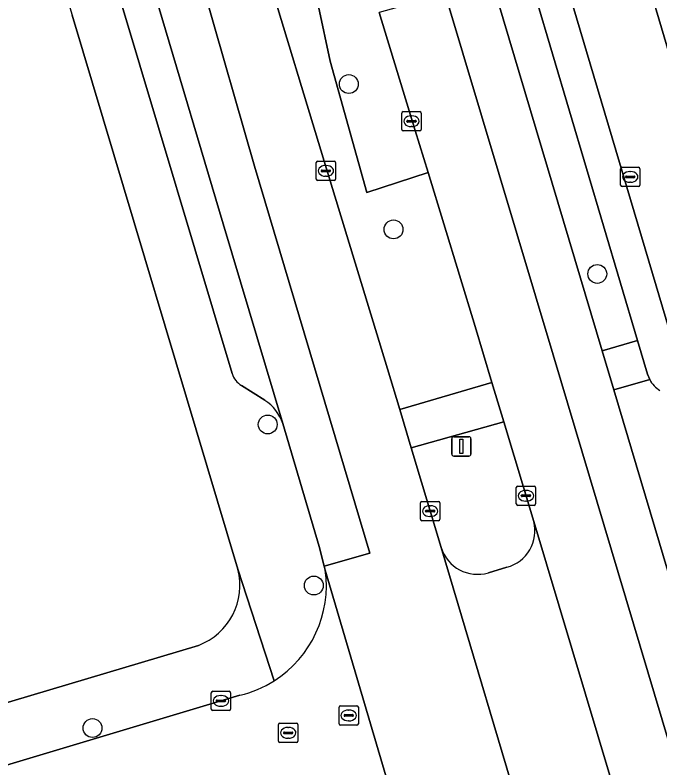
# Model space of a CAD drawing. Extents: x 157767 to 159172, y 387839 to 389425.
# Drawn here: x 158418.4 to 158451.86, y 388568.56 to 388607.63 of the extents above; entities that cross this region are included whole.
import ezdxf

# ---------------------------------------------------------------- set-up
doc = ezdxf.new("R2010")
doc.units = 0
for name, color, linetype in [('IMGEO_Berm_groen', 7, 'Continuous'), ('IMGEO_Boom', 7, 'Continuous'), ('IMGEO_Erf', 7, 'Continuous'), ('IMGEO_Fietspad_gesloten', 7, 'Continuous'), ('IMGEO_Kolk', 7, 'Continuous'), ('IMGEO_Lichtmast', 7, 'Continuous'), ('IMGEO_Parkeervlak_open', 7, 'Continuous'), ('IMGEO_Rijbaan_lokaal_gesloten', 7, 'Continuous'), ('IMGEO_Rijbaan_lokaal_open', 7, 'Continuous'), ('IMGEO_Rioolput', 7, 'Continuous'), ('IMGEO_Verkeerseiland_groen', 7, 'Continuous'), ('IMGEO_Voetpad_open', 7, 'Continuous')]:
    doc.layers.add(name, color=color, linetype=linetype)

msp = doc.modelspace()

# ---------------------------------------------------------------- linework, layer by layer
at = {"layer": 'IMGEO_Berm_groen'}
for points in [[(158438.354, 388626.755), (158435.879, 388628.037), (158433.507, 388619.912), (158433.151, 388614.208), (158433.537, 388610.926), (158434.752, 388605.238), (158436.647, 388598.426), (158439.836, 388599.449), (158439.165, 388601.642), (158437.291, 388607.766)], [(158431.155, 388610.859), (158431.255, 388610.529), (158431.44, 388609.92), (158434.448, 388600.038), (158437.726, 388589.268), (158438.357, 388587.164), (158443.147, 388588.568), (158442.281, 388591.458), (158439.836, 388599.449), (158436.647, 388598.426), (158434.752, 388605.238), (158433.537, 388610.926), (158433.151, 388614.208), (158433.507, 388619.912)], [(158445.315, 388608.996), (158443.426, 388608.434), (158448.856, 388590.207), (158450.695, 388590.745), (158445.4, 388608.602)], [(158451.327, 388588.719), (158449.46, 388588.182), (158461.451, 388547.937), (158461.929, 388548.082), (158463.173, 388548.458)]]:
    msp.add_lwpolyline(points, dxfattribs=at)
msp.add_arc((158452.626, 388589.39), 1.462, 207.3386, 238.4192, dxfattribs=at)
at = {"layer": 'IMGEO_Boom'}
for centre in [(158435.718, 388604.045), (158438.04, 388596.504), (158448.61, 388594.191), (158431.51, 388586.382), (158433.902, 388578.026), (158422.424, 388570.631)]:
    msp.add_circle(centre, 0.489, dxfattribs=at)
at = {"layer": 'IMGEO_Erf'}
for points in [[(158429.963, 388578.876), (158421.36, 388607.626)], [(158413.471, 388570.601), (158427.913, 388574.921)]]:
    msp.add_lwpolyline(points, dxfattribs=at)
for centre, radius, start, end in [((158454.625, 388618.199), 34.905, 166.8672, 197.6326), ((158426.726, 388578.045), 3.342, 290.8043, 14.3974)]:
    msp.add_arc(centre, radius, start, end, dxfattribs=at)
at = {"layer": 'IMGEO_Fietspad_gesloten'}
msp.add_lwpolyline([(158461.451, 388547.937), (158449.46, 388588.182), (158448.856, 388590.207), (158443.426, 388608.434), (158443.008, 388609.836), (158440.347, 388609.975), (158440.721, 388608.723), (158446.314, 388589.997), (158457.626, 388552.124), (158464.894, 388527.789), (158480.215, 388476.493), (158481.169, 388473.225), (158483.509, 388473.88), (158483.314, 388474.527), (158482.304, 388477.869), (158482.235, 388478.121), (158482.138, 388478.473), (158478.961, 388489.074), (158475.727, 388500), (158473.946, 388505.996), (158469.275, 388521.601), (158469.167, 388521.961), (158464.441, 388537.75), (158463.799, 388539.895)], close=True, dxfattribs=at)
at = {"layer": 'IMGEO_Kolk'}
for p, q in [((158438.47, 388601.689), (158438.47, 388602.541)), ((158438.545, 388602.615), (158439.397, 388602.615)), ((158439.471, 388602.541), (158439.471, 388601.689)), ((158438.729, 388602.109), (158438.729, 388602.121)), ((158438.772, 388602.158), (158439.17, 388602.158)), ((158438.958, 388602.395), (158438.983, 388602.395)), ((158439.213, 388602.121), (158439.213, 388602.109)), ((158439.167, 388602.072), (158438.769, 388602.072)), ((158438.981, 388601.835), (158438.956, 388601.835)), ((158439.397, 388601.615), (158438.545, 388601.615)), ((158434.029, 388599.115), (158434.029, 388599.967)), ((158434.104, 388600.041), (158434.956, 388600.041)), ((158434.517, 388599.821), (158434.542, 388599.821)), ((158435.03, 388599.967), (158435.03, 388599.115)), ((158434.288, 388599.535), (158434.288, 388599.547)), ((158434.726, 388599.498), (158434.328, 388599.498)), ((158434.331, 388599.584), (158434.729, 388599.584)), ((158434.772, 388599.547), (158434.772, 388599.535)), ((158449.817, 388598.803), (158449.817, 388599.655)), ((158449.892, 388599.729), (158450.744, 388599.729)), ((158450.305, 388599.509), (158450.33, 388599.509)), ((158450.818, 388599.655), (158450.818, 388598.803)), ((158434.956, 388599.041), (158434.104, 388599.041)), ((158434.54, 388599.261), (158434.515, 388599.261)), ((158450.076, 388599.223), (158450.076, 388599.235)), ((158450.514, 388599.186), (158450.116, 388599.186)), ((158450.119, 388599.272), (158450.517, 388599.272)), ((158450.56, 388599.235), (158450.56, 388599.223)), ((158450.744, 388598.729), (158449.892, 388598.729)), ((158450.328, 388598.949), (158450.303, 388598.949)), ((158444.409, 388582.259), (158444.409, 388583.111)), ((158444.484, 388583.185), (158445.336, 388583.185)), ((158445.41, 388583.111), (158445.41, 388582.259)), ((158444.668, 388582.679), (158444.668, 388582.691)), ((158445.106, 388582.642), (158444.708, 388582.642)), ((158444.711, 388582.728), (158445.109, 388582.728)), ((158444.897, 388582.965), (158444.922, 388582.965)), ((158445.152, 388582.691), (158445.152, 388582.679)), ((158439.438, 388581.461), (158439.438, 388582.313)), ((158439.513, 388582.387), (158440.365, 388582.387)), ((158440.439, 388582.313), (158440.439, 388581.461)), ((158444.92, 388582.405), (158444.895, 388582.405)), ((158439.697, 388581.881), (158439.697, 388581.893)), ((158440.135, 388581.844), (158439.737, 388581.844)), ((158439.74, 388581.93), (158440.138, 388581.93)), ((158439.926, 388582.167), (158439.951, 388582.167)), ((158440.181, 388581.893), (158440.181, 388581.881)), ((158445.336, 388582.185), (158444.484, 388582.185)), ((158439.949, 388581.607), (158439.924, 388581.607)), ((158440.365, 388581.387), (158439.513, 388581.387)), ((158428.585, 388571.613), (158428.585, 388572.465)), ((158428.66, 388572.539), (158429.512, 388572.539)), ((158429.586, 388572.465), (158429.586, 388571.613)), ((158428.844, 388572.033), (158428.844, 388572.045)), ((158428.887, 388572.082), (158429.285, 388572.082)), ((158429.073, 388572.319), (158429.098, 388572.319)), ((158429.328, 388572.045), (158429.328, 388572.033)), ((158429.282, 388571.996), (158428.884, 388571.996)), ((158429.096, 388571.759), (158429.071, 388571.759)), ((158429.512, 388571.539), (158428.66, 388571.539))]:
    msp.add_line(p, q, dxfattribs=at)
for points in [[(158438.47, 388601.689), (158438.47, 388602.541)], [(158438.545, 388602.615), (158439.397, 388602.615)], [(158439.471, 388602.541), (158439.471, 388601.689)], [(158439.397, 388601.615), (158438.545, 388601.615)], [(158434.029, 388599.115), (158434.029, 388599.967)], [(158434.104, 388600.041), (158434.956, 388600.041)], [(158435.03, 388599.967), (158435.03, 388599.115)], [(158449.817, 388598.803), (158449.817, 388599.655)], [(158449.892, 388599.729), (158450.744, 388599.729)], [(158450.818, 388599.655), (158450.818, 388598.803)], [(158434.956, 388599.041), (158434.104, 388599.041)], [(158450.744, 388598.729), (158449.892, 388598.729)], [(158444.409, 388582.259), (158444.409, 388583.111)], [(158444.484, 388583.185), (158445.336, 388583.185)], [(158445.41, 388583.111), (158445.41, 388582.259)], [(158439.438, 388581.461), (158439.438, 388582.313)], [(158439.513, 388582.387), (158440.365, 388582.387)], [(158440.439, 388582.313), (158440.439, 388581.461)], [(158445.336, 388582.185), (158444.484, 388582.185)], [(158440.365, 388581.387), (158439.513, 388581.387)], [(158428.585, 388571.613), (158428.585, 388572.465)], [(158428.66, 388572.539), (158429.512, 388572.539)], [(158429.586, 388572.465), (158429.586, 388571.613)], [(158429.512, 388571.539), (158428.66, 388571.539)]]:
    msp.add_lwpolyline(points, dxfattribs=at)
for centre, radius, start, end in [((158438.547, 388602.539), 0.0765, 91.552, 178.448), ((158438.547, 388602.539), 0.0765, 91.552, 178.448), ((158439.395, 388602.539), 0.0765, 1.552, 88.448), ((158439.395, 388602.539), 0.0765, 1.552, 88.448), ((158438.769, 388602.118), 0.0403, 85.8775, 175.7526), ((158438.766, 388602.108), 0.0366, 178.938, 274.7102), ((158439.17, 388602.115), 0.043, 264.8664, 352.4533), ((158439.174, 388602.12), 0.0386, 1.7309, 96.639), ((158438.547, 388601.691), 0.0765, 181.552, 268.448), ((158438.547, 388601.691), 0.0765, 181.552, 268.448), ((158439.395, 388601.691), 0.0765, 271.552, 358.448), ((158439.395, 388601.691), 0.0765, 271.552, 358.448), ((158434.106, 388599.965), 0.0765, 91.552, 178.448), ((158434.106, 388599.965), 0.0765, 91.552, 178.448), ((158434.954, 388599.965), 0.0765, 1.552, 88.448), ((158434.954, 388599.965), 0.0765, 1.552, 88.448), ((158434.328, 388599.544), 0.0403, 85.8775, 175.7526), ((158434.325, 388599.534), 0.0366, 178.938, 274.7102), ((158434.729, 388599.541), 0.043, 264.8664, 352.4533), ((158434.733, 388599.546), 0.0386, 1.7309, 96.639), ((158449.894, 388599.653), 0.0765, 91.552, 178.448), ((158449.894, 388599.653), 0.0765, 91.552, 178.448), ((158450.742, 388599.653), 0.0765, 1.552, 88.448), ((158450.742, 388599.653), 0.0765, 1.552, 88.448), ((158434.106, 388599.117), 0.0765, 181.552, 268.448), ((158434.106, 388599.117), 0.0765, 181.552, 268.448), ((158434.954, 388599.117), 0.0765, 271.552, 358.448), ((158434.954, 388599.117), 0.0765, 271.552, 358.448), ((158450.116, 388599.232), 0.0403, 85.8775, 175.7526), ((158450.113, 388599.222), 0.0366, 178.938, 274.7102), ((158450.517, 388599.229), 0.043, 264.8664, 352.4533), ((158450.521, 388599.234), 0.0386, 1.7309, 96.639), ((158449.894, 388598.805), 0.0765, 181.552, 268.448), ((158449.894, 388598.805), 0.0765, 181.552, 268.448), ((158450.742, 388598.805), 0.0765, 271.552, 358.448), ((158450.742, 388598.805), 0.0765, 271.552, 358.448), ((158444.486, 388583.109), 0.0765, 91.552, 178.448), ((158444.486, 388583.109), 0.0765, 91.552, 178.448), ((158445.334, 388583.109), 0.0765, 1.552, 88.448), ((158445.334, 388583.109), 0.0765, 1.552, 88.448), ((158444.708, 388582.688), 0.0403, 85.8775, 175.7526), ((158444.705, 388582.678), 0.0366, 178.938, 274.7102), ((158445.109, 388582.685), 0.043, 264.8664, 352.4533), ((158445.113, 388582.69), 0.0386, 1.7309, 96.639), ((158439.515, 388582.311), 0.0765, 91.552, 178.448), ((158439.515, 388582.311), 0.0765, 91.552, 178.448), ((158440.363, 388582.311), 0.0765, 1.552, 88.448), ((158440.363, 388582.311), 0.0765, 1.552, 88.448), ((158444.486, 388582.261), 0.0765, 181.552, 268.448), ((158444.486, 388582.261), 0.0765, 181.552, 268.448), ((158445.334, 388582.261), 0.0765, 271.552, 358.448), ((158445.334, 388582.261), 0.0765, 271.552, 358.448), ((158439.737, 388581.89), 0.0403, 85.8775, 175.7526), ((158439.734, 388581.88), 0.0366, 178.938, 274.7102), ((158440.138, 388581.887), 0.043, 264.8664, 352.4533), ((158440.142, 388581.892), 0.0386, 1.7309, 96.639), ((158439.515, 388581.463), 0.0765, 181.552, 268.448), ((158439.515, 388581.463), 0.0765, 181.552, 268.448), ((158440.363, 388581.463), 0.0765, 271.552, 358.448), ((158440.363, 388581.463), 0.0765, 271.552, 358.448), ((158428.662, 388572.463), 0.0765, 91.552, 178.448), ((158428.662, 388572.463), 0.0765, 91.552, 178.448), ((158429.51, 388572.463), 0.0765, 1.552, 88.448), ((158429.51, 388572.463), 0.0765, 1.552, 88.448), ((158428.884, 388572.042), 0.0403, 85.8775, 175.7526), ((158428.881, 388572.032), 0.0366, 178.938, 274.7102), ((158429.285, 388572.039), 0.043, 264.8664, 352.4533), ((158429.289, 388572.044), 0.0386, 1.7309, 96.639), ((158428.662, 388571.615), 0.0765, 181.552, 268.448), ((158428.662, 388571.615), 0.0765, 181.552, 268.448), ((158429.51, 388571.615), 0.0765, 271.552, 358.448), ((158429.51, 388571.615), 0.0765, 271.552, 358.448)]:
    msp.add_arc(centre, radius, start, end, dxfattribs=at)
for centre, major_axis, ratio, start_param, end_param in [((158438.957, 388602.115), (-0.387, 0.002), 0.722429, 4.712389, 7.853982), ((158438.982, 388602.115), (-0.39, 0.002), 0.717154, 1.570796, 4.712389), ((158434.516, 388599.541), (-0.387, 0.002), 0.722429, 4.712389, 7.853982), ((158434.541, 388599.541), (-0.39, 0.002), 0.717154, 1.570796, 4.712389), ((158450.304, 388599.229), (-0.387, 0.002), 0.722429, 4.712389, 7.853982), ((158450.329, 388599.229), (-0.39, 0.002), 0.717154, 1.570796, 4.712389), ((158444.896, 388582.685), (-0.387, 0.002), 0.722429, 4.712389, 7.853982), ((158444.921, 388582.685), (-0.39, 0.002), 0.717154, 1.570796, 4.712389), ((158439.925, 388581.887), (-0.387, 0.002), 0.722429, 4.712389, 7.853982), ((158439.95, 388581.887), (-0.39, 0.002), 0.717154, 1.570796, 4.712389), ((158429.072, 388572.039), (-0.387, 0.002), 0.722429, 4.712389, 7.853982), ((158429.097, 388572.039), (-0.39, 0.002), 0.717154, 1.570796, 4.712389)]:
    msp.add_ellipse(centre, major_axis=major_axis, ratio=ratio, start_param=start_param, end_param=end_param, dxfattribs=at)
at = {"layer": 'IMGEO_Lichtmast'}
for p, q in [((158441.16, 388585.745), (158441.95, 388585.745)), ((158441.95, 388585.745), (158441.16, 388585.745)), ((158441.06, 388584.845), (158441.06, 388585.645)), ((158441.06, 388585.645), (158441.06, 388584.845)), ((158442.05, 388585.645), (158442.05, 388584.845)), ((158442.05, 388584.845), (158442.05, 388585.645)), ((158441.95, 388584.745), (158441.16, 388584.745)), ((158441.16, 388584.745), (158441.95, 388584.745))]:
    msp.add_line(p, q, dxfattribs=at)
msp.add_lwpolyline([(158441.48, 388585.62), (158441.63, 388585.62), (158441.63, 388584.87), (158441.48, 388584.87), (158441.48, 388585.62)], dxfattribs=at)
for centre, start, end in [((158441.16, 388585.645), 90, 180), ((158441.16, 388585.645), 90, 180), ((158441.95, 388585.645), 0, 90), ((158441.95, 388585.645), 360, 90), ((158441.16, 388584.845), 180, 270), ((158441.16, 388584.845), 180, 270), ((158441.95, 388584.845), 270, 0), ((158441.95, 388584.845), 270, 0)]:
    msp.add_arc(centre, 0.1, start, end, dxfattribs=at)
at = {"layer": 'IMGEO_Parkeervlak_open'}
for points in [[(158453.698, 388586.712), (158446.014, 388612.626), (158445.368, 388610.019)], [(158445.4, 388608.602), (158450.695, 388590.745), (158451.215, 388588.992), (158451.327, 388588.719)], [(158423.904, 388608.257), (158429.663, 388589.027)], [(158432.289, 388586.427), (158429.202, 388596.793), (158425.834, 388608.147)], [(158430.153, 388588.409), (158431.367, 388587.635)]]:
    msp.add_lwpolyline(points, dxfattribs=at)
for centre, radius, start, end in [((158430.702, 388589.348), 1.087, 197.1462, 239.6742), ((158452.626, 388589.39), 1.462, 207.3386, 238.4192), ((158430.092, 388585.706), 2.312, 18.1686, 56.5364)]:
    msp.add_arc(centre, radius, start, end, dxfattribs=at)
at = {"layer": 'IMGEO_Rijbaan_lokaal_gesloten'}
for points in [[(158445.163, 388564.371), (158440.506, 388579.991), (158438.956, 388585.165), (158438.357, 388587.164), (158437.726, 388589.268), (158434.448, 388600.038), (158431.44, 388609.92), (158428.208, 388608.898), (158430.818, 388599.791), (158436.814, 388579.706), (158434.447, 388579.023), (158434.497, 388578.827), (158439.196, 388562.877)], [(158457.626, 388552.124), (158446.314, 388589.997), (158440.721, 388608.723), (158437.291, 388607.766), (158439.165, 388601.642), (158439.836, 388599.449), (158442.281, 388591.458), (158443.147, 388588.568), (158443.759, 388586.526), (158445.31, 388581.354), (158449.967, 388565.794), (158450.518, 388563.909), (158457.505, 388540.141), (158460.048, 388531.489), (158469.256, 388500.62), (158469.441, 388500), (158473.408, 388486.842), (158476.343, 388476.903), (158477.331, 388473.557), (158478.247, 388470.403), (158478.778, 388468.586), (158478.914, 388468.12)]]:
    msp.add_lwpolyline(points, dxfattribs=at)
msp.add_lwpolyline([(158428.208, 388608.898), (158425.834, 388608.147), (158429.202, 388596.793), (158432.289, 388586.427), (158434.188, 388580.048), (158434.447, 388579.023), (158436.814, 388579.706), (158430.818, 388599.791)], close=True, dxfattribs=at)
at = {"layer": 'IMGEO_Rijbaan_lokaal_open'}
for points in [[(158453.04, 388603.235), (158450.234, 388612.75), (158446.014, 388612.626), (158453.698, 388586.712), (158455.202, 388581.638), (158456.092, 388578.636), (158463.127, 388555.081), (158464.459, 388550.68)], [(158449.967, 388565.794), (158445.31, 388581.354)], [(158440.506, 388579.991), (158445.163, 388564.371)], [(158439.196, 388562.877), (158434.497, 388578.827)], [(158443.919, 388578.978), (158442.961, 388578.688)], [(158430.072, 388572.334), (158401.563, 388563.789), (158391.312, 388560.716), (158378.57, 388556.897)]]:
    msp.add_lwpolyline(points, dxfattribs=at)
for centre, radius, start, end in [((158443.427, 388580.861), 1.946, 284.6314, 14.676), ((158442.4, 388580.595), 1.988, 197.6821, 286.4033), ((158428.712, 388578.016), 5.842, 302.3899, 7.9789), ((158428.723, 388577.984), 5.809, 283.4299, 302.466)]:
    msp.add_arc(centre, radius, start, end, dxfattribs=at)
at = {"layer": 'IMGEO_Rioolput'}
for p, q in [((158435.212, 388570.857), (158435.212, 388571.709)), ((158435.287, 388571.783), (158436.139, 388571.783)), ((158436.213, 388571.709), (158436.213, 388570.857)), ((158435.471, 388571.277), (158435.471, 388571.289)), ((158435.514, 388571.326), (158435.912, 388571.326)), ((158435.7, 388571.563), (158435.725, 388571.563)), ((158435.955, 388571.289), (158435.955, 388571.277)), ((158432.147, 388570.881), (158432.999, 388570.881)), ((158435.909, 388571.24), (158435.511, 388571.24)), ((158435.723, 388571.003), (158435.698, 388571.003)), ((158432.072, 388569.955), (158432.072, 388570.807)), ((158432.56, 388570.661), (158432.585, 388570.661)), ((158433.073, 388570.807), (158433.073, 388569.955)), ((158436.139, 388570.783), (158435.287, 388570.783)), ((158432.331, 388570.375), (158432.331, 388570.387)), ((158432.769, 388570.338), (158432.371, 388570.338)), ((158432.374, 388570.424), (158432.772, 388570.424)), ((158432.583, 388570.101), (158432.558, 388570.101)), ((158432.815, 388570.387), (158432.815, 388570.375)), ((158432.999, 388569.881), (158432.147, 388569.881))]:
    msp.add_line(p, q, dxfattribs=at)
for points in [[(158435.212, 388570.857), (158435.212, 388571.709)], [(158435.287, 388571.783), (158436.139, 388571.783)], [(158436.213, 388571.709), (158436.213, 388570.857)], [(158432.147, 388570.881), (158432.999, 388570.881)], [(158432.072, 388569.955), (158432.072, 388570.807)], [(158433.073, 388570.807), (158433.073, 388569.955)], [(158436.139, 388570.783), (158435.287, 388570.783)], [(158432.999, 388569.881), (158432.147, 388569.881)]]:
    msp.add_lwpolyline(points, dxfattribs=at)
for centre, radius, start, end in [((158435.289, 388571.707), 0.0765, 91.552, 178.448), ((158435.289, 388571.707), 0.0765, 91.552, 178.448), ((158436.137, 388571.707), 0.0765, 1.552, 88.448), ((158436.137, 388571.707), 0.0765, 1.552, 88.448), ((158435.511, 388571.286), 0.0403, 85.8775, 175.7526), ((158435.508, 388571.276), 0.0366, 178.938, 274.7102), ((158435.912, 388571.283), 0.043, 264.8664, 352.4533), ((158435.916, 388571.288), 0.0386, 1.7309, 96.639), ((158432.149, 388570.805), 0.0765, 91.552, 178.448), ((158432.149, 388570.805), 0.0765, 91.552, 178.448), ((158432.997, 388570.805), 0.0765, 1.552, 88.448), ((158432.997, 388570.805), 0.0765, 1.552, 88.448), ((158435.289, 388570.859), 0.0765, 181.552, 268.448), ((158435.289, 388570.859), 0.0765, 181.552, 268.448), ((158436.137, 388570.859), 0.0765, 271.552, 358.448), ((158436.137, 388570.859), 0.0765, 271.552, 358.448), ((158432.371, 388570.384), 0.0403, 85.8775, 175.7526), ((158432.368, 388570.374), 0.0366, 178.938, 274.7102), ((158432.772, 388570.381), 0.043, 264.8664, 352.4533), ((158432.776, 388570.386), 0.0386, 1.7309, 96.639), ((158432.149, 388569.957), 0.0765, 181.552, 268.448), ((158432.149, 388569.957), 0.0765, 181.552, 268.448), ((158432.997, 388569.957), 0.0765, 271.552, 358.448), ((158432.997, 388569.957), 0.0765, 271.552, 358.448)]:
    msp.add_arc(centre, radius, start, end, dxfattribs=at)
for centre, major_axis, ratio, start_param, end_param in [((158435.699, 388571.283), (-0.387, 0.002), 0.722429, 4.712389, 7.853982), ((158435.724, 388571.283), (-0.39, 0.002), 0.717154, 1.570796, 4.712389), ((158432.559, 388570.381), (-0.387, 0.002), 0.722429, 4.712389, 7.853982), ((158432.584, 388570.381), (-0.39, 0.002), 0.717154, 1.570796, 4.712389)]:
    msp.add_ellipse(centre, major_axis=major_axis, ratio=ratio, start_param=start_param, end_param=end_param, dxfattribs=at)
at = {"layer": 'IMGEO_Verkeerseiland_groen'}
for points in [[(158443.759, 388586.526), (158438.956, 388585.165), (158440.506, 388579.991)], [(158445.31, 388581.354), (158443.759, 388586.526)], [(158442.961, 388578.688), (158443.919, 388578.978)]]:
    msp.add_lwpolyline(points, dxfattribs=at)
for centre, radius, start, end in [((158443.427, 388580.861), 1.946, 284.6314, 14.676), ((158442.4, 388580.595), 1.988, 197.6821, 286.4033)]:
    msp.add_arc(centre, radius, start, end, dxfattribs=at)
at = {"layer": 'IMGEO_Voetpad_open'}
for points in [[(158452.306, 388613.028), (158450.234, 388612.75), (158453.04, 388603.235), (158471.199, 388542.144), (158473.046, 388542.834), (158454.684, 388604.98), (158453.687, 388608.355)], [(158450.695, 388590.745), (158448.856, 388590.207), (158449.46, 388588.182), (158451.327, 388588.719), (158451.215, 388588.992)], [(158438.357, 388587.164), (158438.956, 388585.165), (158443.759, 388586.526), (158443.147, 388588.568)]]:
    msp.add_lwpolyline(points, close=True, dxfattribs=at)
for points in [[(158429.663, 388589.027), (158423.904, 388608.257)], [(158421.36, 388607.626), (158429.963, 388578.876), (158431.841, 388573.083)], [(158431.367, 388587.635), (158430.153, 388588.409)], [(158434.497, 388578.827), (158434.447, 388579.023), (158434.188, 388580.048), (158432.289, 388586.427)], [(158431.841, 388573.083), (158429.963, 388578.876)], [(158427.913, 388574.921), (158413.471, 388570.601), (158406.642, 388568.558), (158400.048, 388566.594), (158396.97, 388565.677), (158393.62, 388564.674), (158366.231, 388556.513)], [(158378.57, 388556.897), (158391.312, 388560.716), (158391.165, 388561.193), (158401.416, 388564.266), (158401.563, 388563.789), (158430.072, 388572.334)]]:
    msp.add_lwpolyline(points, dxfattribs=at)
for centre, radius, start, end in [((158454.625, 388618.199), 34.905, 166.8672, 197.6326), ((158430.702, 388589.348), 1.087, 197.1462, 239.6742), ((158430.092, 388585.706), 2.312, 18.1686, 56.5364), ((158426.726, 388578.045), 3.342, 290.8043, 14.3974), ((158428.712, 388578.016), 5.842, 302.3899, 7.9789), ((158428.723, 388577.984), 5.809, 283.4299, 302.466)]:
    msp.add_arc(centre, radius, start, end, dxfattribs=at)

doc.saveas('drawing.dxf')
